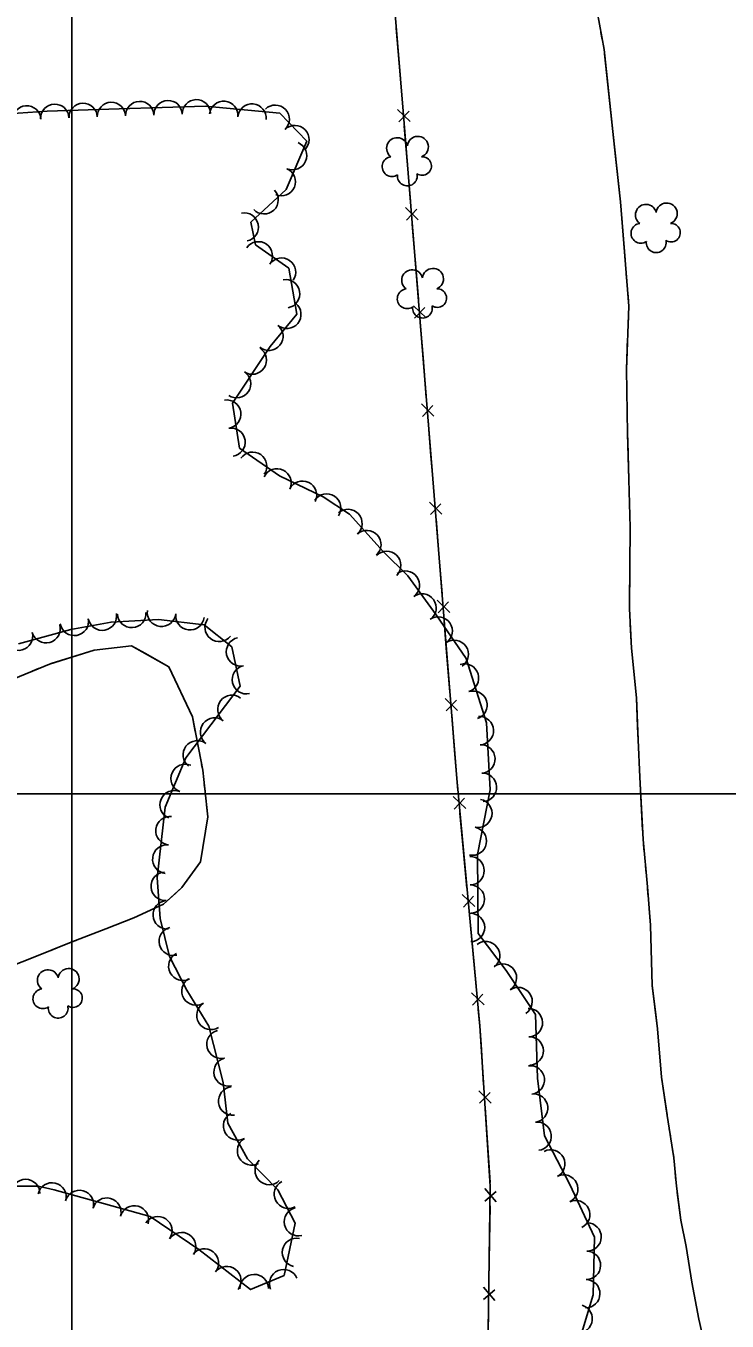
# Model space of a CAD drawing. Extents: x 353423 to 364002, y 127000 to 201942.
# Drawn here: x 360987.1 to 361184.6, y 135851.6 to 136216.1 of the extents above; entities that cross this region are included whole.
import ezdxf

# ---------------------------------------------------------------- set-up
doc = ezdxf.new("R2010")
doc.units = 0
for name, color, linetype in [('E_DTM_SlopeBottom', 7, 'Continuous'), ('E_FEN_Generic', 7, 'Continuous'), ('E_LAND_TreeLine', 7, 'Continuous'), ('E_STRUCT_WingWall', 7, 'Continuous')]:
    doc.layers.add(name, color=color, linetype=linetype)

msp = doc.modelspace()

# ---------------------------------------------------------------- linework, layer by layer
at = {"layer": 'E_DTM_SlopeBottom'}
for p, q in [((361095.29, 136189.21), (361091.78, 136192.63)), ((361092.07, 136189.11), (361094.99, 136192.14)), ((361097.53, 136161.58), (361094.02, 136165.01)), ((361094.3, 136161.49), (361097.23, 136164.52)), ((361099.77, 136133.96), (361096.26, 136137.38)), ((361096.54, 136133.86), (361099.46, 136136.89)), ((361102.01, 136106.33), (361098.5, 136109.76)), ((361098.78, 136106.24), (361101.7, 136109.27)), ((361104.23, 136078.7), (361100.72, 136082.13)), ((361101, 136078.61), (361103.93, 136081.64)), ((361106.43, 136051.07), (361102.92, 136054.5)), ((361103.2, 136050.98), (361106.13, 136054.01)), ((361108.63, 136023.44), (361105.12, 136026.87)), ((361105.4, 136023.35), (361108.33, 136026.38)), ((361110.95, 135995.85), (361107.39, 135999.23)), ((361107.72, 135995.71), (361110.6, 135998.78)), ((361113.53, 135968.25), (361109.97, 135971.63)), ((361110.3, 135968.12), (361113.18, 135971.18)), ((361116.1, 135940.65), (361112.55, 135944.04)), ((361112.88, 135940.52), (361115.76, 135943.59)), ((361118.07, 135912.96), (361114.62, 135916.44)), ((361114.85, 135912.92), (361117.81, 135915.9)), ((361116.32, 135885.37), (361119.51, 135888.11)), ((361119.53, 135885.16), (361116.36, 135888.9)), ((361119.15, 135857.44), (361115.98, 135861.19)), ((361115.93, 135857.66), (361119.12, 135860.39))]:
    msp.add_line(p, q, dxfattribs=at)
for points in [[(361179.68, 134651.3), (361166.39, 134806.99), (361158.74, 134894.14), (361136.34, 134895.54), (361134.55, 134950.77), (361126.32, 135054.7), (361114.2, 135203.52), (361104.71, 135318.32), (361093.67, 135450.78), (361097.97, 135515.33), (361103.53, 135593.67), (361108.33, 135665.43), (361113.08, 135736.3), (361116.54, 135794.42), (361117.86, 135889.54), (361114.92, 135934.71), (361108.41, 136004.36), (361101.52, 136090.97), (361093.32, 136192.14), (361084.56, 136297.93), (361078.84, 136371.43)], [(361092.2, 136205.67), (361091.38, 136215.54)], [(361093.13, 136194.44), (361092.2, 136205.67)], [(361094.46, 136178.04), (361093.66, 136187.92)], [(361095.37, 136166.82), (361094.46, 136178.04)], [(361096.7, 136150.42), (361095.9, 136160.29)], [(361097.61, 136139.19), (361096.7, 136150.42)], [(361098.94, 136122.79), (361098.14, 136132.67)], [(361099.85, 136111.57), (361098.94, 136122.79)], [(361101.17, 136095.17), (361100.38, 136105.04)], [(361102.08, 136083.94), (361101.52, 136090.97), (361101.17, 136095.17)], [(361103.38, 136067.54), (361102.6, 136077.41)], [(361104.28, 136056.31), (361103.38, 136067.54)], [(361105.58, 136039.91), (361104.79, 136049.78)], [(361106.48, 136028.68), (361105.58, 136039.91)], [(361107.78, 136012.28), (361107, 136022.15)], [(361108.72, 136001.06), (361108.41, 136004.36), (361107.78, 136012.28)], [(361110.25, 135984.67), (361109.33, 135994.54)], [(361111.3, 135973.46), (361110.25, 135984.67)], [(361112.83, 135957.08), (361111.91, 135966.94)], [(361113.88, 135945.86), (361112.83, 135957.08)], [(361115.26, 135929.47), (361114.92, 135934.71), (361114.49, 135939.34)], [(361116, 135918.23), (361115.26, 135929.47)], [(361117.07, 135901.81), (361116.42, 135911.7)], [(361117.8, 135890.57), (361117.07, 135901.81)], [(361117.65, 135874.12), (361117.79, 135884.03)], [(361117.49, 135862.86), (361117.65, 135874.12)], [(361117.27, 135846.41), (361117.4, 135856.31)]]:
    msp.add_lwpolyline(points, dxfattribs=at)
at = {"layer": 'E_FEN_Generic'}
for points in [[(361140.99, 135839.67), (361146.84, 135859.02), (361147.21, 135875.26), (361140.27, 135890.02), (361133.14, 135903.78), (361131.17, 135919.99), (361130.63, 135937.89), (361122.37, 135950.31), (361114.42, 135960.7), (361114.23, 135982.97), (361117.8, 136001.14), (361116.77, 136020.02), (361111.05, 136038.13), (361102.67, 136050.34), (361094.63, 136061.39), (361087.73, 136068.17), (361078.26, 136078.7), (361070.8, 136083.58), (361058.54, 136089.48), (361047.22, 136097.32), (361045.31, 136109.97), (361055.91, 136125.94), (361063.36, 136135.04), (361061.14, 136147.94), (361051.73, 136154.56), (361050.46, 136160.86), (361060.38, 136170.13), (361066.21, 136183.69), (361058.59, 136191.55), (361037.62, 136193.57), (361013.39, 136192.82), (360993.05, 136192.13), (360976.64, 136191.05)], [(360985, 136042.22), (360999.78, 136046.23), (361011.09, 136048.36), (361024.41, 136049.1), (361037.26, 136047.54), (361045.12, 136041.36), (361047.48, 136030.32), (361039.15, 136019.4), (361032.1, 136010.17), (361026.3, 135996.26), (361024.1, 135976.34), (361024.87, 135964.88), (361027.52, 135954.24), (361032.4, 135944.76), (361038.61, 135934.61), (361042.63, 135918.8), (361043.94, 135907.28), (361049.49, 135897.28), (361058.04, 135888.56), (361062.91, 135879.19), (361059.81, 135864.45), (361050.36, 135860.46), (361035.82, 135871.8), (361022.08, 135881.02), (361005.59, 135885.65), (360995.07, 135888.52), (360990.54, 135889.61), (360977.04, 135889.62)]]:
    msp.add_lwpolyline(points, dxfattribs=at)
for centre, radius, start, end in [((360987.35, 136189.66), 3.99, 3.793, 183.7777), ((360995.25, 136190.12), 3.99, 1.9562, 181.9409), ((361003.23, 136190.39), 3.99, 1.9562, 181.9409), ((361011.2, 136190.66), 3.99, 1.9562, 181.9409), ((361019.17, 136190.91), 3.99, 1.7595, 181.7442), ((361027.15, 136191.16), 3.99, 1.7595, 181.7442), ((361035.12, 136191.4), 3.99, 1.7595, 181.7442), ((361042.81, 136190.97), 3.99, 354.5039, 174.4886), ((361050.76, 136190.2), 3.99, 354.5039, 174.4886), ((361057.31, 136189.86), 3.99, 314.1376, 134.1223), ((361062.86, 136184.14), 3.99, 314.1376, 134.1223), ((361097.47, 136182.08), 2.97, 290.8408, 173.8141), ((361062.18, 136179.61), 3.99, 246.7739, 66.7586), ((361091.63, 136181.71), 2.97, 13.19, 234.4239), ((361090.2, 136176.53), 2.78, 96.1609, 303.9339), ((361098.69, 136176.7), 2.61, 235.5461, 93.4787), ((361059.03, 136172.28), 3.99, 246.7739, 66.7586), ((361094.51, 136173.88), 2.78, 172.8379, 13.849), ((361054.18, 136167.19), 3.99, 223.0475, 43.0322), ((361048.59, 136159.53), 3.99, 281.4156, 101.4003), ((361161.7, 136162.94), 2.97, 13.19, 234.4239), ((361167.54, 136163.32), 2.97, 290.8408, 173.8141), ((361160.27, 136157.76), 2.78, 96.1609, 303.9339), ((361168.76, 136157.93), 2.61, 235.5461, 93.4787), ((361052.56, 136151.42), 3.99, 324.8778, 144.8625), ((361164.58, 136155.11), 2.78, 172.8379, 13.849), ((361059.08, 136146.83), 3.99, 324.8778, 144.8625), ((361095.89, 136144.53), 2.97, 13.19, 234.4239), ((361101.73, 136144.91), 2.97, 290.8408, 173.8141), ((361060.26, 136140.75), 3.99, 279.778, 99.7627), ((361094.46, 136139.35), 2.78, 96.1609, 303.9339), ((361102.95, 136139.52), 2.61, 235.5461, 93.4787), ((361060.59, 136134.95), 3.99, 230.696, 50.6807), ((361098.77, 136136.7), 2.78, 172.8379, 13.849), ((361055.53, 136128.77), 3.99, 230.696, 50.6807), ((361050.84, 136122.07), 3.99, 236.427, 56.4117), ((361046.42, 136115.43), 3.99, 236.427, 56.4117), ((361043.66, 136106.87), 3.99, 278.6095, 98.5942), ((361044.86, 136098.98), 3.99, 278.6095, 98.5942), ((361050.95, 136092.2), 3.99, 325.333, 145.3177), ((361057.81, 136087.52), 3.99, 334.2867, 154.2714), ((361065, 136084.05), 3.99, 334.2867, 154.2714), ((361071.79, 136080.44), 3.99, 326.8343, 146.819), ((361077.79, 136076.1), 3.99, 311.9615, 131.9462), ((361083.12, 136070.17), 3.99, 311.9615, 131.9462), ((361088.7, 136064.29), 3.99, 315.5395, 135.5242), ((361093.95, 136058.77), 3.99, 306.0471, 126.0317), ((361098.65, 136052.32), 3.99, 306.0471, 126.0317), ((361008.63, 136050.04), 4.02, 190.6723, 10.6569), ((361016.9, 136050.79), 4.02, 183.188, 3.1726), ((361025.3, 136051.11), 4.02, 173.0902, 353.0749), ((361033.29, 136050.14), 4.02, 173.0902, 353.0749), ((360992.77, 136046.51), 4.02, 195.1909, 15.1756), ((361000.72, 136048.55), 4.02, 190.6723, 10.6569), ((361041.54, 136046.85), 4.02, 141.8376, 321.8222), ((361103.22, 136045.85), 3.99, 304.4566, 124.4413), ((360985.01, 136044.4), 4.02, 195.1909, 15.1756), ((361047.56, 136040), 4.02, 102.0641, 282.0488), ((361107.73, 136039.27), 3.99, 304.4566, 124.4413), ((361049.24, 136032.13), 4.02, 102.0641, 282.0488), ((361110.61, 136032.58), 3.99, 287.5372, 107.5218), ((361113.02, 136024.97), 3.99, 287.5372, 107.5218), ((361045.12, 136023.76), 4.02, 52.6606, 232.6453), ((361040.24, 136017.37), 4.02, 52.6768, 232.6615), ((361114.8, 136017.78), 3.99, 273.1364, 93.1211), ((361035.36, 136010.97), 4.02, 52.6768, 232.6615), ((361115.24, 136009.81), 3.99, 273.1364, 93.1211), ((361031.96, 136004.35), 4.02, 67.3594, 247.3441), ((361115.67, 136001.84), 3.99, 273.1364, 93.1211), ((361028.86, 135996.92), 4.02, 67.3594, 247.3441), ((361114.37, 135994.52), 3.99, 258.8768, 78.8615), ((361027.68, 135989.62), 4.02, 83.7101, 263.6948), ((361112.83, 135986.69), 3.99, 258.8768, 78.8615), ((361026.8, 135981.62), 4.02, 83.7101, 263.6948), ((361112.18, 135978.35), 3.99, 270.4913, 90.476), ((361026.37, 135973.98), 4.02, 93.835, 273.8197), ((361112.25, 135970.37), 3.99, 270.4913, 90.476), ((361026.91, 135965.96), 4.02, 93.835, 273.8197), ((361112.31, 135962.39), 3.99, 270.4913, 90.476), ((361028.63, 135958.49), 4.02, 104.016, 284.0007), ((361116.57, 135954.45), 3.99, 307.4439, 127.4286), ((361031.31, 135951.48), 4.02, 117.2432, 297.2278), ((361121.28, 135948.18), 3.99, 303.6231, 123.6078), ((360993.31, 135947.5), 2.97, 13.19, 234.4239), ((360999.15, 135947.88), 2.97, 290.8408, 173.8141), ((360991.88, 135942.32), 2.78, 96.1609, 303.9339), ((361000.37, 135942.49), 2.61, 235.5461, 93.4787), ((361035.02, 135944.52), 4.02, 121.4706, 301.4553), ((361125.7, 135941.54), 3.99, 303.6231, 123.6078), ((361039.22, 135937.66), 4.02, 121.4706, 301.4553), ((360996.19, 135939.67), 2.78, 172.8379, 13.849), ((361128.61, 135935.61), 3.99, 271.745, 91.7297), ((361042.07, 135929.54), 4.02, 104.2755, 284.2602), ((361128.85, 135927.64), 3.99, 271.745, 91.7297), ((361044.05, 135921.75), 4.02, 104.2755, 284.2602), ((361129.13, 135919.48), 3.99, 276.9207, 96.9054), ((361045.35, 135913.53), 4.02, 96.4783, 276.463), ((361130.09, 135911.55), 3.99, 276.9207, 96.9054), ((361046.75, 135906.56), 4.02, 119.0345, 299.0192), ((361131.05, 135903.63), 3.99, 276.9207, 96.9054), ((361050.65, 135899.52), 4.02, 119.0345, 299.0192), ((361134.91, 135895.83), 3.99, 297.3958, 117.3805), ((361055.64, 135894.01), 4.02, 134.437, 314.4217), ((360987.02, 135887.51), 4.02, 359.9652, 179.9499), ((360994.45, 135886.51), 4.02, 346.5052, 166.4899), ((361061.05, 135887.33), 4.02, 117.4971, 297.4818), ((361138.53, 135888.81), 3.99, 295.185, 115.1697), ((361002.15, 135884.41), 4.02, 344.7493, 164.734), ((361009.88, 135882.26), 4.02, 344.3163, 164.301), ((361017.63, 135880.08), 4.02, 344.3163, 164.301), ((361063.86, 135879.59), 4.02, 102.9035, 282.8882), ((361141.92, 135881.59), 3.99, 295.185, 115.1697), ((361024.24, 135877.04), 4.02, 326.1351, 146.1198), ((361145.12, 135875.3), 3.99, 268.7131, 88.6978), ((361030.92, 135872.55), 4.02, 326.1351, 146.1198), ((361037.33, 135867.95), 4.02, 322.0692, 142.0538), ((361063.32, 135870.92), 4.02, 78.1165, 258.1011), ((361144.94, 135867.32), 3.99, 268.7131, 88.6978), ((361043.68, 135863), 4.02, 322.0692, 142.0538), ((361051.39, 135860.73), 4.02, 1.244, 181.2287), ((361059.71, 135862.13), 4.02, 22.8996, 202.8843), ((361144.76, 135859.34), 3.99, 268.7131, 88.6978), ((361142.61, 135852.25), 3.99, 253.1697, 73.1543)]:
    msp.add_arc(centre, radius, start, end, dxfattribs=at)
at = {"layer": 'E_LAND_TreeLine'}
for p, q in [((361000, 136000), (361000, 139000)), ((361000, 134500), (361000, 136500)), ((360000, 136000), (364000, 136000)), ((360000, 136000), (364000, 136000))]:
    msp.add_line(p, q, dxfattribs=at)
at = {"layer": 'E_STRUCT_WingWall'}
for points in [[(361147.33, 136223.82), (361149.9, 136209.51), (361152.33, 136186.38), (361154.53, 136166.65), (361156.89, 136137.29), (361156.18, 136119.39), (361156.54, 136101.44), (361156.86, 136088.45), (361157.27, 136074.97), (361157.17, 136064.13), (361157.04, 136052.05), (361157.66, 136040.97), (361159.03, 136026.98), (361159.46, 136015.16), (361159.94, 136004.68), (361160.91, 135987.19), (361162.1, 135973.8), (361162.94, 135963.08), (361163.48, 135946.08), (361164.93, 135933.89), (361166.09, 135920.26), (361167.68, 135909.46), (361169.55, 135897.6), (361170.26, 135889.58), (361171.53, 135880.02), (361173.02, 135872.57), (361174.59, 135862.59), (361176.55, 135852.14), (361178.31, 135844.74)], [(361149.04, 136214.27), (361149.4, 136212.29)], [(361150.02, 136208.32), (361152.33, 136186.38), (361153.11, 136179.34)], [(361153.11, 136179.34), (361154.53, 136166.65), (361155.84, 136150.33)], [(361156.16, 136146.32), (361156.33, 136144.32)], [(361156.65, 136140.31), (361156.81, 136138.31)], [(361156.77, 136134.29), (361156.69, 136132.29)], [(361156.53, 136128.27), (361156.18, 136119.39), (361156.54, 136101.44), (361156.59, 136099.13)], [(361156.59, 136099.13), (361156.86, 136088.45), (361157.27, 136074.97), (361157.23, 136069.99)], [(361157.19, 136065.98), (361157.17, 136064.13), (361157.17, 136063.96)], [(361157.13, 136059.95), (361157.11, 136057.93)], [(361157.06, 136053.92), (361157.04, 136052.05), (361157.05, 136051.91)], [(361157.28, 136047.89), (361157.66, 136040.97), (361159.03, 136026.98), (361159.32, 136018.84)], [(360982.08, 136031.75), (360993.75, 136036.54), (361006.36, 136040.46), (361016.88, 136041.64), (361027.39, 136035.77), (361033.97, 136021.68), (361036.9, 136006.69), (361038.33, 135993.49), (361036.3, 135980.83), (361031, 135973.64), (361025.87, 135968.92), (361017.47, 135965.13), (361009.59, 135961.97), (360999.84, 135958.24), (360989.13, 135953.96), (360979.3, 135950.08)], [(360994.19, 136036.68), (361006.36, 136040.46), (361016.88, 136041.64), (361020.57, 136039.58)], [(361020.57, 136039.58), (361027.39, 136035.77), (361033.97, 136021.68), (361034.77, 136017.58)], [(360988.9, 136034.55), (360990.66, 136035.28)], [(361159.32, 136018.84), (361159.46, 136015.16), (361159.94, 136004.68), (361160.77, 135989.73)], [(361035.5, 136013.85), (361035.86, 136011.98)], [(361036.59, 136008.25), (361036.9, 136006.69), (361036.93, 136006.38)], [(361037.34, 136002.6), (361037.55, 136000.71)], [(361037.96, 135996.94), (361038.33, 135993.49), (361036.3, 135980.83), (361031, 135973.64), (361029.29, 135972.06)], [(361161.04, 135985.72), (361161.22, 135983.72)], [(361161.57, 135979.71), (361161.75, 135977.71)], [(361162.1, 135973.7), (361162.26, 135971.7)], [(361029.29, 135972.06), (361025.87, 135968.92), (361017.47, 135965.13), (361009.59, 135961.97), (361004.73, 135960.11)], [(361162.58, 135967.69), (361162.94, 135963.08), (361163.48, 135946.08), (361164.36, 135938.62)], [(360995.88, 135956.66), (360994.11, 135955.95)], [(361001.18, 135958.76), (360999.84, 135958.24), (360999.41, 135958.07)], [(360990.59, 135954.54), (360989.13, 135953.96), (360988.82, 135953.84)], [(361164.36, 135938.62), (361164.93, 135933.89), (361166.09, 135920.26), (361167.64, 135909.7)], [(361168.27, 135905.73), (361168.58, 135903.74)], [(361169.21, 135899.77), (361169.52, 135897.79)], [(361169.89, 135893.78), (361170.06, 135891.78)], [(361170.49, 135887.79), (361171.53, 135880.02), (361173.02, 135872.57), (361174.59, 135862.59), (361175.25, 135859.06)], [(361175.25, 135859.06), (361176.55, 135852.14), (361178.31, 135844.74), (361179.54, 135834.52), (361180.25, 135830.41)]]:
    msp.add_lwpolyline(points, dxfattribs=at)

doc.saveas('drawing.dxf')
